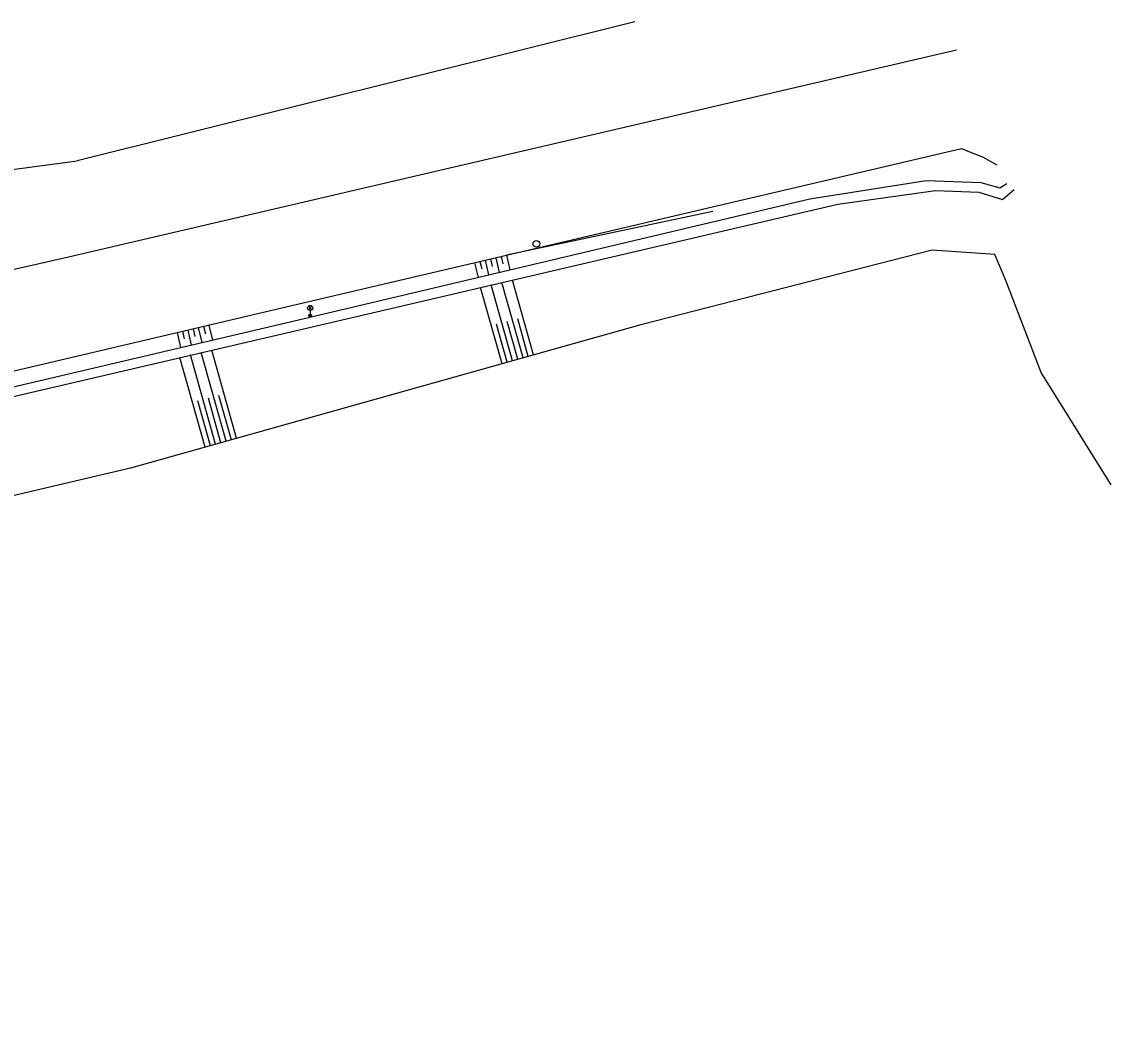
# Model space of a CAD drawing. Extents: x -602419 to -601554, y -1162937 to -1162362.
# Drawn here: x -601734.4 to -601654.6, y -1162891.3 to -1162816.8 of the extents above; entities that cross this region are included whole.
import ezdxf

# ---------------------------------------------------------------- set-up
doc = ezdxf.new("R2010")
doc.units = 0
doc.layers.add('Podklad', color=7, linetype='Continuous')

msp = doc.modelspace()

# ---------------------------------------------------------------- linework, layer by layer
at = {"layer": 'Podklad'}
for p, q in [((-601713.4425, -1162837.86), (-601713.1775, -1162837.595)), ((-601713.4425, -1162837.595), (-601713.1775, -1162837.86)), ((-601713.31, -1162837.915), (-601713.31, -1162838.29))]:
    msp.add_line(p, q, dxfattribs=at)
for points in [[(-601689.53, -1162816.76), (-601730.38, -1162826.96)], [(-601758.2199, -1162839.53), (-601750.49, -1162838.4), (-601731.02, -1162833.98), (-601703.82, -1162827.64), (-601665.94, -1162818.82)], [(-601761.73, -1162825.14), (-601757.37, -1162826.69), (-601752.62, -1162827.8), (-601748.07, -1162828.29), (-601742.55, -1162828.36), (-601738.19, -1162827.93), (-601736.81, -1162827.8), (-601730.38, -1162826.96)], [(-601928.21, -1162891.31), (-601901.73, -1162882.3), (-601883.98, -1162876.89), (-601865.56, -1162872.06), (-601847.81, -1162867.9699), (-601824.51, -1162863.01), (-601791.43, -1162855.55), (-601754.86, -1162847), (-601713.4, -1162837.26), (-601698.9211, -1162833.8646), (-601683.4032, -1162830.2256), (-601676.94, -1162828.71), (-601665.58, -1162826.04), (-601664.9859, -1162826.2776), (-601664.03, -1162826.6599), (-601663, -1162827.24)], [(-601893.74, -1162881.21), (-601883.75, -1162878.12), (-601865.05, -1162873.25), (-601847.69, -1162869.2), (-601824.65, -1162864.49), (-601790.92, -1162856.69), (-601756.21, -1162848.4699), (-601713.43, -1162838.43), (-601676.7, -1162829.74), (-601668.17, -1162828.38), (-601664.1599, -1162828.53), (-601662.76, -1162828.93), (-601662.25, -1162828.61)], [(-601893.52, -1162881.88), (-601883.6, -1162878.92), (-601864.9, -1162873.89), (-601847.46, -1162870.01), (-601824.65, -1162865.15), (-601790.81, -1162857.38), (-601756.24, -1162849.15), (-601713.59, -1162839.2), (-601674.64, -1162830.13), (-601667.49, -1162829.11), (-601664.3, -1162829.25), (-601662.57, -1162829.77), (-601661.71, -1162829.05)], [(-601683.8, -1162830.6599), (-601698.9211, -1162833.8646)], [(-601654.61, -1162850.68), (-601659.75, -1162842.46), (-601662.32, -1162835.71), (-601663.14, -1162833.81), (-601667.73, -1162833.5), (-601689.09, -1162838.96), (-601726.48, -1162849.47), (-601767.64, -1162859.15), (-601801.04, -1162867.2)], [(-601701.26, -1162834.4099), (-601701.01, -1162835.49)], [(-601700.87, -1162834.32), (-601700.74, -1162834.86)], [(-601700.48, -1162834.23), (-601700.23, -1162835.31)], [(-601700.09, -1162834.14), (-601699.9699, -1162834.68)], [(-601699.7, -1162834.05), (-601699.45, -1162835.12)], [(-601699.31, -1162833.96), (-601699.19, -1162834.49)], [(-601698.92, -1162833.87), (-601698.67, -1162834.94)], [(-601698.48, -1162841.6), (-601700.05, -1162836.04)], [(-601697.71, -1162841.38), (-601699.27, -1162835.86)], [(-601696.94, -1162841.17), (-601698.49, -1162835.68)], [(-601699.25, -1162841.82), (-601700.83, -1162836.2199)], [(-601697.33, -1162841.28), (-601698.1, -1162838.52)], [(-601722.28, -1162839.35), (-601722.02, -1162840.45)], [(-601721.89, -1162839.25), (-601721.76, -1162839.81)], [(-601721.51, -1162839.1599), (-601721.25, -1162840.26)], [(-601721.12, -1162839.07), (-601720.99, -1162839.62)], [(-601720.73, -1162838.98), (-601720.4699, -1162840.08)], [(-601698.87, -1162841.71), (-601699.65, -1162838.92)], [(-601698.1, -1162841.49), (-601698.88, -1162838.7199)], [(-601723.06, -1162839.53), (-601722.8, -1162840.63)], [(-601722.67, -1162839.44), (-601722.54, -1162839.99)], [(-601718.7, -1162847.28), (-601720.52, -1162840.81)], [(-601721.01, -1162847.93), (-601722.86, -1162841.36)], [(-601720.24, -1162847.7199), (-601722.08, -1162841.17)], [(-601719.4699, -1162847.5), (-601721.3, -1162840.99)], [(-601719.08, -1162847.39), (-601720, -1162844.15)], [(-601720.62, -1162847.82), (-601721.55, -1162844.54)], [(-601719.85, -1162847.61), (-601720.77, -1162844.35)]]:
    msp.add_lwpolyline(points, dxfattribs=at)
for centre, radius in [((-601696.73, -1162833.03), 0.25), ((-601713.31, -1162837.7275), 0.1875), ((-601713.31, -1162838.29), 0.1), ((-601713.31, -1162838.29), 0.0723), ((-601713.31, -1162838.29), 0.0438)]:
    msp.add_circle(centre, radius, dxfattribs=at)

doc.saveas('drawing.dxf')
